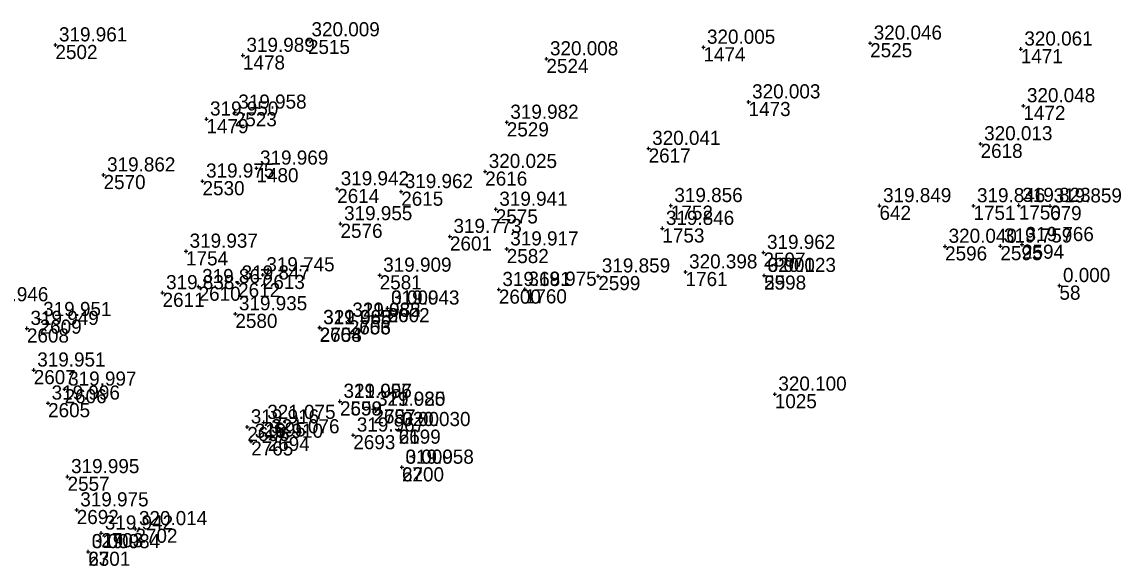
# Model space of a CAD drawing. Extents: x -829398 to -819400, y -1074439 to -1067977.
# Drawn here: x -821228.5 to -821135.1, y -1070180.6 to -1070134.4 of the extents above; entities that cross this region are included whole.
import ezdxf

# ---------------------------------------------------------------- set-up
doc = ezdxf.new("R2010")
doc.units = 0
for name, color, linetype in [('Vrstva 60', 7, 'Continuous'), ('Vrstva 61', 7, 'Continuous'), ('Čísla bodů_doměření_2012', 7, 'Continuous')]:
    doc.layers.add(name, color=color, linetype=linetype)

# ---------------------------------------------------------------- blocks, each defined once
blk = doc.blocks.new('BOD')
at = {"layer": 'Čísla bodů_doměření_2012'}
for p, q in [((-0.15, 0), (0.15, 0)), ((0, -0.15), (0, 0.15))]:
    blk.add_line(p, q, dxfattribs=at)

msp = doc.modelspace()

# ---------------------------------------------------------------- block references
at = {"layer": 'Vrstva 60'}
for p in [(-821225.65, -1070136.369), (-821225.65, -1070136.369), (-821204.199, -1070135.937), (-821204.199, -1070135.937), (-821170.602, -1070136.566), (-821170.602, -1070136.566), (-821156.44, -1070136.216), (-821156.44, -1070136.216), (-821209.721, -1070137.257), (-821209.721, -1070137.257), (-821183.939, -1070137.552), (-821183.939, -1070137.552), (-821143.642, -1070136.718), (-821143.642, -1070136.718), (-821166.769, -1070141.209), (-821166.769, -1070141.209), (-821210.415, -1070142.08), (-821210.415, -1070142.08), (-821143.423, -1070141.536), (-821143.423, -1070141.536), (-821212.817, -1070142.663), (-821212.817, -1070142.663), (-821187.307, -1070142.94), (-821187.307, -1070142.94), (-821147.058, -1070144.768), (-821147.058, -1070144.768), (-821175.257, -1070145.16), (-821175.257, -1070145.16), (-821208.571, -1070146.835), (-821208.571, -1070146.835), (-821221.561, -1070147.414), (-821221.561, -1070147.414), (-821189.141, -1070147.12), (-821189.141, -1070147.12), (-821213.153, -1070147.935), (-821213.153, -1070147.935), (-821201.715, -1070148.595), (-821201.715, -1070148.595), (-821196.275, -1070148.828), (-821196.275, -1070148.828), (-821188.242, -1070150.331), (-821188.242, -1070150.331), (-821173.37, -1070150.015), (-821173.37, -1070150.015), (-821155.645, -1070150.028), (-821155.645, -1070150.028), (-821147.666, -1070150.034), (-821147.666, -1070150.034), (-821143.814, -1070149.999), (-821143.814, -1070149.999), (-821141.155, -1070150.049), (-821141.155, -1070150.049), (-821201.431, -1070151.557), (-821201.431, -1070151.557), (-821174.09, -1070151.953), (-821174.09, -1070151.953), (-821192.137, -1070152.639), (-821192.137, -1070152.639), (-821150.075, -1070153.475), (-821150.075, -1070153.475), (-821145.375, -1070153.451), (-821145.375, -1070153.451), (-821143.539, -1070153.329), (-821143.539, -1070153.329), (-821214.554, -1070153.893), (-821214.554, -1070153.893), (-821187.312, -1070153.699), (-821187.312, -1070153.699), (-821165.502, -1070154), (-821165.502, -1070154), (-821208.035, -1070155.898), (-821208.035, -1070155.898), (-821198.105, -1070155.932), (-821198.105, -1070155.932), (-821179.533, -1070155.995), (-821179.533, -1070155.995), (-821172.122, -1070155.651), (-821172.122, -1070155.651), (-821165.45, -1070155.95), (-821165.45, -1070155.95), (-821165.45, -1070155.95), (-821213.487, -1070156.899), (-821213.487, -1070156.899), (-821210.132, -1070156.591), (-821210.132, -1070156.591), (-821187.981, -1070157.145), (-821187.981, -1070157.145), (-821185.774, -1070157.121), (-821185.774, -1070157.121), (-821140.36, -1070156.81), (-821216.549, -1070157.416), (-821216.549, -1070157.416), (-821197.43, -1070158.72), (-821197.43, -1070158.72), (-821197.43, -1070158.72), (-821226.991, -1070159.696), (-821226.991, -1070159.696), (-821210.362, -1070159.207), (-821210.362, -1070159.207), (-821200.731, -1070159.757), (-821200.731, -1070159.757), (-821200.73, -1070159.753), (-821200.73, -1070159.753), (-821228.07, -1070160.447), (-821228.07, -1070160.447), (-821203.211, -1070160.374), (-821203.211, -1070160.374), (-821203.193, -1070160.389), (-821203.193, -1070160.389), (-821227.494, -1070163.984), (-821227.494, -1070163.984), (-821224.869, -1070165.606), (-821224.869, -1070165.606), (-821164.54, -1070166.03), (-821164.54, -1070166.03), (-821226.274, -1070166.79), (-821226.274, -1070166.79), (-821201.48, -1070166.64), (-821201.48, -1070166.64), (-821201.477, -1070166.643), (-821201.477, -1070166.643), (-821198.637, -1070167.315), (-821198.637, -1070167.315), (-821198.628, -1070167.318), (-821198.628, -1070167.318), (-821209.352, -1070168.817), (-821209.352, -1070168.817), (-821207.957, -1070168.431), (-821207.957, -1070168.431), (-821196.49, -1070169.04), (-821196.49, -1070169.04), (-821196.49, -1070169.04), (-821209.018, -1070170.038), (-821209.018, -1070170.038), (-821207.62, -1070169.655), (-821207.62, -1070169.655), (-821200.346, -1070169.508), (-821200.346, -1070169.508), (-821224.62, -1070173.04), (-821224.62, -1070173.04), (-821196.21, -1070172.24), (-821196.21, -1070172.24), (-821196.21, -1070172.24), (-821223.84, -1070175.863), (-821223.84, -1070175.863), (-821218.855, -1070177.456), (-821218.855, -1070177.456), (-821221.755, -1070177.831), (-821221.755, -1070177.831), (-821222.86, -1070179.41), (-821222.86, -1070179.41), (-821222.86, -1070179.41)]:
    msp.add_blockref('BOD', p, dxfattribs=at)

# ---------------------------------------------------------------- texts
for s, p in [('2502', (-821225.65, -1070137.569)), ('2515', (-821204.199, -1070137.137)), ('2525', (-821156.44, -1070137.416)), ('1478', (-821209.721, -1070138.457)), ('1474', (-821170.602, -1070137.766)), ('1471', (-821143.642, -1070137.918)), ('2524', (-821183.939, -1070138.752)), ('1473', (-821166.769, -1070142.409)), ('2523', (-821210.415, -1070143.28)), ('1472', (-821143.423, -1070142.736)), ('1479', (-821212.817, -1070143.863)), ('2529', (-821187.307, -1070144.14)), ('2618', (-821147.058, -1070145.968)), ('2617', (-821175.257, -1070146.36)), ('2570', (-821221.561, -1070148.614)), ('1480', (-821208.571, -1070148.035)), ('2616', (-821189.141, -1070148.32)), ('2530', (-821213.153, -1070149.135)), ('2614', (-821201.715, -1070149.795)), ('2615', (-821196.275, -1070150.028)), ('2575', (-821188.242, -1070151.531)), ('1752', (-821173.37, -1070151.215)), ('642', (-821155.645, -1070151.228)), ('642', (-821155.645, -1070151.228)), ('1751', (-821147.666, -1070151.234)), ('1750', (-821143.814, -1070151.199)), ('679', (-821141.155, -1070151.249)), ('679', (-821141.155, -1070151.249)), ('2576', (-821201.431, -1070152.757)), ('1753', (-821174.09, -1070153.153)), ('2601', (-821192.137, -1070153.839)), ('2594', (-821143.539, -1070154.529)), ('1754', (-821214.554, -1070155.093)), ('2582', (-821187.312, -1070154.899)), ('2597', (-821165.502, -1070155.2)), ('2596', (-821150.075, -1070154.675)), ('2595', (-821145.375, -1070154.651)), ('2613', (-821208.035, -1070157.098)), ('2581', (-821198.105, -1070157.132)), ('2599', (-821179.533, -1070157.195)), ('1761', (-821172.122, -1070156.851)), ('59', (-821165.45, -1070157.15)), ('2598', (-821165.45, -1070157.15)), ('2610', (-821213.487, -1070158.099)), ('2612', (-821210.132, -1070157.791)), ('58', (-821140.36, -1070158.01)), ('2611', (-821216.549, -1070158.616)), ('2600', (-821187.981, -1070158.345)), ('1760', (-821185.774, -1070158.321)), ('60', (-821197.43, -1070159.92)), ('2602', (-821197.43, -1070159.92)), ('2609', (-821226.991, -1070160.896)), ('2580', (-821210.362, -1070160.407)), ('2756', (-821200.731, -1070160.957)), ('2603', (-821200.73, -1070160.953)), ('2608', (-821228.07, -1070161.647)), ('2604', (-821203.211, -1070161.574)), ('2758', (-821203.193, -1070161.589)), ('2607', (-821227.494, -1070165.184)), ('2606', (-821224.869, -1070166.806)), ('1025', (-821164.54, -1070167.23)), ('2605', (-821226.274, -1070167.99)), ('2559', (-821201.48, -1070167.84)), ('2698', (-821201.477, -1070167.843)), ('2697', (-821198.637, -1070168.515)), ('2757', (-821198.628, -1070168.518)), ('2696', (-821209.352, -1070170.017)), ('2695', (-821207.957, -1070169.631)), ('61', (-821196.49, -1070170.24)), ('2699', (-821196.49, -1070170.24)), ('2765', (-821209.018, -1070171.238)), ('2694', (-821207.62, -1070170.855)), ('2693', (-821200.346, -1070170.708)), ('62', (-821196.21, -1070173.44)), ('2700', (-821196.21, -1070173.44)), ('2557', (-821224.62, -1070174.24)), ('2692', (-821223.84, -1070177.063)), ('2702', (-821218.855, -1070178.656)), ('2703', (-821221.755, -1070179.031)), ('63', (-821222.86, -1070180.61)), ('2701', (-821222.86, -1070180.61))]:
    msp.add_text(s, height=1.2, dxfattribs=at).set_placement(p)
at = {"layer": 'Vrstva 61'}
for s, p in [('320.009', (-821203.899, -1070135.637)), ('319.961', (-821225.35, -1070136.069)), ('320.005', (-821170.302, -1070136.266)), ('320.046', (-821156.14, -1070135.916)), ('320.061', (-821143.342, -1070136.418)), ('319.989', (-821209.421, -1070136.957)), ('320.008', (-821183.639, -1070137.252)), ('320.003', (-821166.469, -1070140.909)), ('320.048', (-821143.123, -1070141.236)), ('319.950', (-821212.517, -1070142.363)), ('319.958', (-821210.115, -1070141.78)), ('319.982', (-821187.007, -1070142.64)), ('320.041', (-821174.957, -1070144.86)), ('320.013', (-821146.758, -1070144.468)), ('319.969', (-821208.271, -1070146.535)), ('320.025', (-821188.841, -1070146.82)), ('319.862', (-821221.261, -1070147.114)), ('319.975', (-821212.853, -1070147.635)), ('319.942', (-821201.415, -1070148.295)), ('319.962', (-821195.975, -1070148.528)), ('319.856', (-821173.07, -1070149.715)), ('319.849', (-821155.345, -1070149.728)), ('319.846', (-821147.366, -1070149.734)), ('319.823', (-821143.514, -1070149.699)), ('319.859', (-821140.855, -1070149.749)), ('319.941', (-821187.942, -1070150.031)), ('319.955', (-821201.131, -1070151.257)), ('319.846', (-821173.79, -1070151.653)), ('319.773', (-821191.837, -1070152.339)), ('319.937', (-821214.254, -1070153.593)), ('319.917', (-821187.012, -1070153.399)), ('320.040', (-821149.775, -1070153.175)), ('319.759', (-821145.075, -1070153.151)), ('319.766', (-821143.239, -1070153.029)), ('319.962', (-821165.202, -1070153.7)), ('320.398', (-821171.822, -1070155.351)), ('319.847', (-821209.832, -1070156.291)), ('319.745', (-821207.735, -1070155.598)), ('319.909', (-821197.805, -1070155.632)), ('319.859', (-821179.233, -1070155.695)), ('320.123', (-821165.15, -1070155.65)), ('0.000', (-821165.15, -1070155.65)), ('319.838', (-821216.249, -1070157.116)), ('319.867', (-821213.187, -1070156.599)), ('319.681', (-821187.681, -1070156.845)), ('319.975', (-821185.474, -1070156.821)), ('0.000', (-821140.06, -1070156.51)), ('319.946', (-821232.053, -1070158.139)), ('319.935', (-821210.062, -1070158.907)), ('319.943', (-821197.13, -1070158.42)), ('0.000', (-821197.13, -1070158.42)), ('319.949', (-821227.77, -1070160.147)), ('319.951', (-821226.691, -1070159.396)), ('319.968', (-821202.911, -1070160.074)), ('321.085', (-821202.893, -1070160.089)), ('321.085', (-821200.431, -1070159.457)), ('319.932', (-821200.43, -1070159.453)), ('319.951', (-821227.194, -1070163.684)), ('319.997', (-821224.569, -1070165.306)), ('320.100', (-821164.24, -1070165.73)), ('319.996', (-821225.974, -1070166.49)), ('319.996', (-821201.18, -1070166.34)), ('321.057', (-821201.177, -1070166.343)), ('321.085', (-821198.337, -1070167.015)), ('319.920', (-821198.328, -1070167.018)), ('319.916', (-821209.052, -1070168.517)), ('321.075', (-821207.657, -1070168.131)), ('321.076', (-821207.32, -1070169.355)), ('319.967', (-821200.046, -1070169.208)), ('320.030', (-821196.19, -1070168.74)), ('0.000', (-821196.19, -1070168.74)), ('319.910', (-821208.718, -1070169.738)), ('319.958', (-821195.91, -1070171.94)), ('0.000', (-821195.91, -1070171.94)), ('319.995', (-821224.32, -1070172.74)), ('319.975', (-821223.54, -1070175.563)), ('319.942', (-821221.455, -1070177.531)), ('320.014', (-821218.555, -1070177.156)), ('319.984', (-821222.56, -1070179.11)), ('0.000', (-821222.56, -1070179.11))]:
    msp.add_text(s, height=1.2, dxfattribs=at).set_placement(p)

doc.saveas('drawing.dxf')
